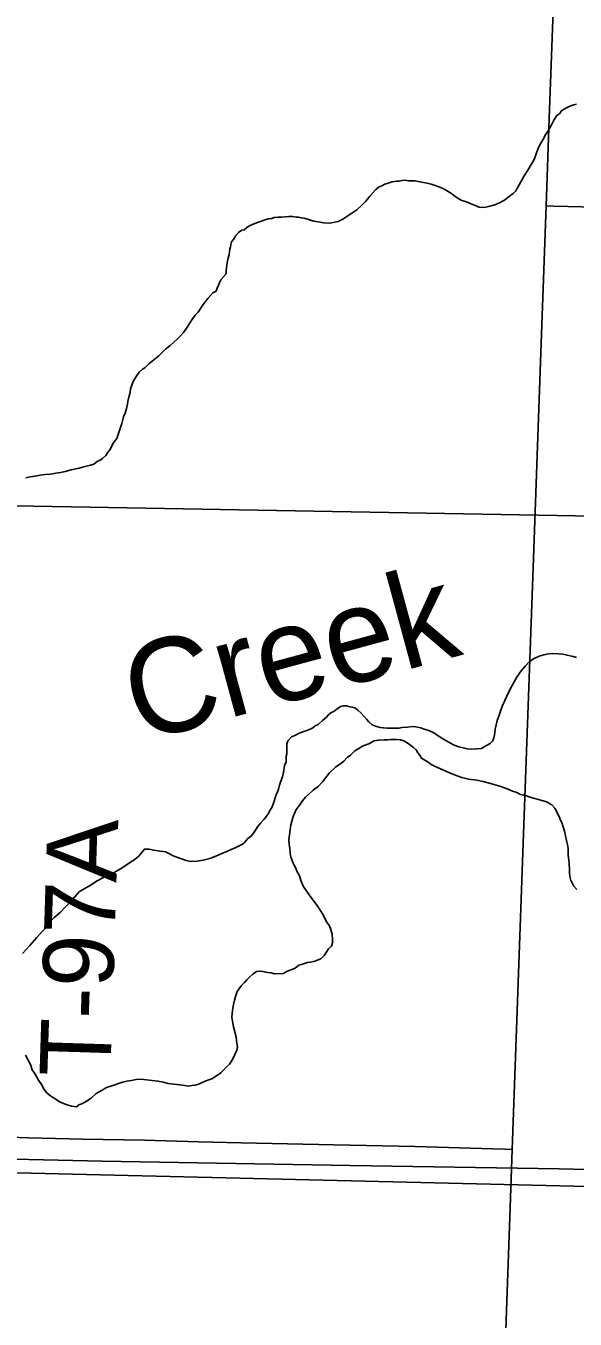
# Model space of a CAD drawing. Extents: x 2.4 to 73.1, y 4.5 to 25.6.
# Drawn here: x 42.561 to 42.781, y 19.804 to 20.322 of the extents above; entities that cross this region are included whole.
import ezdxf

# ---------------------------------------------------------------- set-up
doc = ezdxf.new("R2010")
doc.units = 0
for name, color, linetype in [('GM_X_County_Road', 7, 'Continuous'), ('GM_X_Minor_Lake_Text', 7, 'Continuous'), ('GM_X_Minor_River', 7, 'Continuous'), ('GM_X_Section', 7, 'Continuous'), ('GM_X_Township_Road', 7, 'Continuous'), ('GM_X_Township_Road_Text', 7, 'Continuous'), ('GM_X_US_Route', 7, 'Continuous')]:
    doc.layers.add(name, color=color, linetype=linetype)

msp = doc.modelspace()

# ---------------------------------------------------------------- linework, layer by layer
at = {"layer": 'GM_X_County_Road'}
msp.add_lwpolyline([(42.54416, 19.86799), (42.59141, 19.86705), (42.69086, 19.86526), (42.77478, 19.86386), (42.79714, 19.86336)], dxfattribs=at)
at = {"layer": 'GM_X_Minor_River'}
for points in [[(42.67501, 20.24419), (42.67633, 20.24378), (42.67804, 20.24355), (42.68031, 20.24312), (42.68278, 20.24307), (42.68603, 20.24376), (42.68795, 20.24466), (42.69354, 20.24834), (42.69568, 20.25038), (42.69704, 20.25168), (42.69782, 20.25261), (42.6988, 20.25392), (42.69978, 20.25503), (42.70114, 20.25652), (42.7023, 20.25745), (42.70365, 20.25799), (42.7048, 20.25872), (42.70653, 20.25925), (42.70767, 20.25961), (42.70863, 20.25977), (42.70958, 20.25994), (42.71053, 20.25992), (42.71168, 20.26009), (42.71301, 20.26024), (42.71434, 20.26002), (42.71586, 20.25999), (42.717, 20.25996), (42.71813, 20.25975), (42.71946, 20.25953), (42.72173, 20.2591), (42.72343, 20.25868), (42.72494, 20.25808), (42.72645, 20.25766), (42.72777, 20.25706), (42.72908, 20.25646), (42.73021, 20.25568), (42.73152, 20.25489), (42.73245, 20.25411), (42.73339, 20.25352), (42.73451, 20.25273), (42.73564, 20.25214), (42.73753, 20.25153), (42.73904, 20.25092), (42.74035, 20.25032), (42.74167, 20.24991), (42.74262, 20.24951), (42.74375, 20.2493), (42.74528, 20.24945), (42.74699, 20.24979), (42.74891, 20.25032), (42.75083, 20.25123), (42.75275, 20.25232), (42.75488, 20.2538), (42.75624, 20.25491), (42.7574, 20.25602), (42.76077, 20.26202), (42.76215, 20.26427), (42.76353, 20.26652), (42.76452, 20.26802), (42.76492, 20.26896), (42.76533, 20.27047), (42.76614, 20.27273), (42.76733, 20.27498), (42.76852, 20.27685), (42.76932, 20.27854), (42.7701, 20.27967), (42.77089, 20.28098), (42.77169, 20.28248), (42.77268, 20.28436), (42.77386, 20.28623), (42.77502, 20.28696), (42.77561, 20.2879), (42.77696, 20.28882), (42.7785, 20.28973), (42.77946, 20.29009), (42.78061, 20.29045), (42.78176, 20.2908)], [(42.56071, 20.14096), (42.56242, 20.1413), (42.56433, 20.14164), (42.56643, 20.14197), (42.56853, 20.1423), (42.57062, 20.14245), (42.57272, 20.14278), (42.57463, 20.14312), (42.57654, 20.14345), (42.57884, 20.14416), (42.58208, 20.14485), (42.584, 20.14538), (42.58553, 20.14572), (42.58667, 20.14608), (42.58801, 20.14643), (42.58937, 20.14753), (42.59052, 20.14808), (42.59149, 20.14863), (42.59285, 20.14993), (42.59364, 20.15124), (42.59461, 20.15236), (42.59581, 20.1548), (42.59718, 20.15667), (42.59922, 20.1627), (42.59985, 20.16534), (42.60064, 20.16685), (42.60107, 20.16873), (42.60148, 20.17044), (42.6017, 20.17157), (42.60213, 20.17384), (42.60254, 20.17516), (42.60276, 20.17667), (42.60378, 20.1795), (42.60497, 20.18156), (42.60615, 20.18325), (42.60751, 20.18455), (42.60847, 20.18509), (42.61002, 20.18658), (42.61138, 20.18769), (42.61273, 20.1888), (42.61409, 20.18991), (42.61545, 20.19121), (42.61681, 20.19251), (42.61855, 20.1938), (42.6201, 20.19528), (42.62147, 20.19658), (42.62283, 20.19788), (42.624, 20.19918), (42.62498, 20.20049), (42.62596, 20.20218), (42.62734, 20.20423), (42.62871, 20.2061), (42.62988, 20.20741), (42.63185, 20.2104), (42.63381, 20.21283), (42.63576, 20.21506), (42.63711, 20.21579), (42.63751, 20.21692), (42.63892, 20.22031), (42.64107, 20.22273), (42.6411, 20.22425), (42.64155, 20.22709), (42.64197, 20.22917), (42.64238, 20.2303), (42.64241, 20.23163), (42.64262, 20.23257), (42.64283, 20.23352), (42.64304, 20.23446), (42.64326, 20.2356), (42.64404, 20.23653), (42.64502, 20.23803), (42.646, 20.23934), (42.64736, 20.24025), (42.64831, 20.24042), (42.64947, 20.24135), (42.65043, 20.2419), (42.65197, 20.24262), (42.6537, 20.24334), (42.65523, 20.24388), (42.65657, 20.24442), (42.6581, 20.24476), (42.65944, 20.24492), (42.6604, 20.24528), (42.66192, 20.24544), (42.66344, 20.2454), (42.66496, 20.24556), (42.6663, 20.24572), (42.66782, 20.24568), (42.66914, 20.24546), (42.6701, 20.24544), (42.67123, 20.24523), (42.67237, 20.24501), (42.67369, 20.2446), (42.67501, 20.24419)], [(42.72903, 20.03575), (42.73016, 20.03516), (42.7311, 20.03457), (42.7326, 20.03377), (42.73449, 20.03316), (42.73619, 20.03274), (42.73789, 20.03233), (42.7396, 20.0321), (42.74169, 20.03224), (42.7436, 20.03239), (42.74533, 20.03349), (42.74706, 20.0344), (42.74803, 20.03533), (42.74844, 20.03627), (42.74865, 20.03721), (42.74887, 20.03873), (42.7491, 20.04024), (42.74951, 20.04194), (42.74993, 20.04364), (42.75054, 20.04534), (42.75116, 20.04741), (42.75197, 20.04967), (42.75377, 20.05343), (42.75517, 20.05644), (42.75655, 20.05888), (42.75794, 20.06132), (42.75951, 20.06356), (42.76127, 20.06561), (42.76283, 20.06728), (42.76476, 20.06857), (42.76668, 20.06948), (42.76859, 20.07), (42.7705, 20.07034), (42.77221, 20.07049), (42.77468, 20.07044), (42.7762, 20.07021), (42.78036, 20.06936), (42.78168, 20.06895)], [(42.59898, 19.98436), (42.60226, 19.98656), (42.60457, 19.98803), (42.60612, 19.98932), (42.6071, 19.99063), (42.60828, 19.99212), (42.61018, 19.99208), (42.61207, 19.99166), (42.61453, 19.99122), (42.61586, 19.99119), (42.61681, 19.99098), (42.61831, 19.99019), (42.61963, 19.98959), (42.62094, 19.98899), (42.62509, 19.98757), (42.6268, 19.98715), (42.62946, 19.98728), (42.63194, 19.9876), (42.63462, 19.9883), (42.63692, 19.9892), (42.63941, 19.99028), (42.64133, 19.99119), (42.64306, 19.99191), (42.64479, 19.99263), (42.64633, 19.99336), (42.64767, 19.99409), (42.64864, 19.99482), (42.64982, 19.99632), (42.65137, 19.99761), (42.65255, 19.9993), (42.65372, 20.00098), (42.65509, 20.00266), (42.65626, 20.00396), (42.65704, 20.00489), (42.65802, 20.0062), (42.65882, 20.0077), (42.65961, 20.00901), (42.66001, 20.01014), (42.66042, 20.01127), (42.66083, 20.01259), (42.66124, 20.01391), (42.66165, 20.01505), (42.66205, 20.01618), (42.66247, 20.01769), (42.66308, 20.01938), (42.66369, 20.02108), (42.66411, 20.02297), (42.66455, 20.02562), (42.66515, 20.02712), (42.66518, 20.02826), (42.66521, 20.0294), (42.66542, 20.03034), (42.66546, 20.03205), (42.66548, 20.03319), (42.66551, 20.03433), (42.66591, 20.03546), (42.66728, 20.03714), (42.66862, 20.03768), (42.67016, 20.03841), (42.67189, 20.03913), (42.67342, 20.03966), (42.67477, 20.0402), (42.67592, 20.04075), (42.67689, 20.04148), (42.67804, 20.04203), (42.67979, 20.0437), (42.68134, 20.04499), (42.68212, 20.04593), (42.68309, 20.04666), (42.68443, 20.04739), (42.68617, 20.04868), (42.68714, 20.04923), (42.6881, 20.04959), (42.68943, 20.04956), (42.69075, 20.04915), (42.69169, 20.04894), (42.69301, 20.04853), (42.69395, 20.04775), (42.69525, 20.04658), (42.69637, 20.04541), (42.69748, 20.04425), (42.6984, 20.04309), (42.69971, 20.04192), (42.70102, 20.04132), (42.70292, 20.0409), (42.70424, 20.04068), (42.70576, 20.04064), (42.70747, 20.04061), (42.71051, 20.04054), (42.71166, 20.04089), (42.71394, 20.04103), (42.71585, 20.04118), (42.71718, 20.04115), (42.71926, 20.04072), (42.72058, 20.04012), (42.72209, 20.03971), (42.7236, 20.0391), (42.72472, 20.03851), (42.72585, 20.03772), (42.72772, 20.03654), (42.72903, 20.03575)], [(42.64459, 19.90981), (42.64539, 19.9115), (42.64561, 19.91283), (42.64545, 19.91435), (42.64512, 19.91664), (42.64478, 19.91816), (42.64442, 19.91931), (42.64408, 19.92084), (42.64373, 19.92237), (42.6434, 19.92465), (42.64366, 19.9275), (42.64409, 19.92977), (42.64451, 19.93147), (42.64492, 19.93297), (42.64554, 19.93505), (42.64711, 19.9373), (42.64847, 19.93859), (42.64945, 19.93971), (42.65061, 19.94083), (42.65178, 19.94194), (42.65332, 19.94304), (42.65466, 19.9432), (42.65579, 19.94299), (42.65693, 19.94277), (42.65788, 19.94256), (42.65921, 19.94253), (42.66034, 19.94213), (42.66414, 19.94223), (42.6653, 19.94296), (42.66722, 19.94368), (42.66875, 19.94441), (42.6703, 19.94551), (42.67221, 19.94604), (42.67375, 19.94657), (42.67489, 19.94674), (42.67623, 19.94709), (42.67738, 19.94744), (42.6791, 19.94816), (42.68046, 19.94946), (42.68125, 19.95058), (42.68223, 19.95208), (42.6834, 19.95319), (42.68381, 19.95451), (42.68384, 19.95584), (42.6837, 19.95793), (42.68317, 19.95985), (42.68263, 19.96138), (42.68134, 19.96293), (42.68007, 19.9658), (42.67768, 19.96947), (42.6751, 19.97276), (42.67326, 19.97546), (42.67197, 19.97719), (42.67125, 19.9793), (42.67054, 19.9814), (42.66963, 19.98295), (42.66909, 19.98448), (42.66835, 19.98563), (42.66781, 19.98678), (42.66746, 19.98793), (42.6671, 19.98889), (42.66675, 19.99042), (42.66661, 19.99232), (42.66645, 19.99403), (42.6663, 19.99575), (42.66701, 20.00181), (42.66804, 20.00521), (42.66924, 20.00803), (42.67061, 20.0099), (42.67179, 20.01139), (42.67296, 20.01288), (42.67432, 20.01418), (42.67607, 20.01566), (42.678, 20.01714), (42.67975, 20.019), (42.6825, 20.02254), (42.68502, 20.02496), (42.68715, 20.02643), (42.68831, 20.02735), (42.68967, 20.02884), (42.69102, 20.02976), (42.69277, 20.03143), (42.69412, 20.03235), (42.69605, 20.03345), (42.69835, 20.03434), (42.70047, 20.03544), (42.70238, 20.03577), (42.70447, 20.03592), (42.70599, 20.03588), (42.70714, 20.03605), (42.70846, 20.03602), (42.70941, 20.03599), (42.71112, 20.03596), (42.71245, 20.03555), (42.71413, 20.03437), (42.71525, 20.03358), (42.71619, 20.03299), (42.7173, 20.03183), (42.71804, 20.03067), (42.71878, 20.0297), (42.71951, 20.02855)], [(42.71951, 20.02855), (42.72082, 20.02776), (42.72214, 20.02697), (42.72345, 20.02599), (42.72476, 20.02539), (42.72589, 20.0248), (42.73135, 20.02239), (42.73342, 20.02159), (42.73568, 20.02078), (42.73833, 20.02015), (42.74174, 20.01969), (42.7442, 20.01925), (42.74628, 20.01864), (42.74855, 20.01802), (42.75138, 20.01719), (42.75383, 20.01619), (42.75609, 20.01538), (42.75779, 20.01477), (42.75929, 20.01397), (42.76118, 20.01355), (42.76307, 20.01294), (42.76496, 20.01233), (42.76685, 20.0119), (42.76836, 20.01149), (42.76968, 20.01108), (42.77062, 20.01049), (42.77175, 20.00989), (42.77305, 20.00853), (42.77396, 20.00681), (42.77432, 20.00585), (42.77487, 20.00489), (42.77522, 20.00393), (42.77577, 20.00278), (42.7763, 20.00105), (42.77683, 19.99933), (42.77736, 19.99742), (42.7777, 19.99551), (42.77804, 19.99399), (42.77838, 19.99227), (42.77832, 19.98961), (42.77866, 19.9877), (42.77881, 19.98599), (42.77896, 19.98409), (42.77892, 19.98257), (42.77908, 19.98105), (42.77942, 19.97952), (42.77997, 19.97856), (42.7807, 19.97721), (42.78181, 19.97586)], [(42.55942, 19.9503), (42.56234, 19.95346), (42.56508, 19.95663), (42.56722, 19.95905), (42.56839, 19.96016), (42.56899, 19.96129), (42.57016, 19.96278), (42.5721, 19.96464), (42.57443, 19.96667), (42.57677, 19.96909), (42.5793, 19.97169), (42.58223, 19.97505), (42.58627, 19.97742), (42.58936, 19.97944), (42.59186, 19.98072), (42.59339, 19.98106), (42.59493, 19.98198), (42.59686, 19.98307), (42.59898, 19.98436)], [(42.56056, 19.90942), (42.56165, 19.9075), (42.5622, 19.90654), (42.56275, 19.90538), (42.56328, 19.90366), (42.5642, 19.90231), (42.56493, 19.90097), (42.56584, 19.89943), (42.56694, 19.89769), (42.56804, 19.89577), (42.56915, 19.89441), (42.57027, 19.89344), (42.57139, 19.89265), (42.5727, 19.89187), (42.57383, 19.89108), (42.57495, 19.89049), (42.57646, 19.88988), (42.57816, 19.88927), (42.5791, 19.88906), (42.581, 19.88883), (42.58197, 19.88957), (42.5835, 19.8901), (42.58504, 19.89102), (42.58697, 19.8923), (42.58891, 19.89416), (42.59141, 19.89543), (42.59315, 19.89653), (42.59487, 19.89706), (42.59641, 19.8976), (42.59794, 19.89813), (42.59966, 19.89867), (42.60119, 19.89901), (42.6031, 19.89935), (42.60501, 19.89969), (42.60691, 19.89983), (42.61374, 19.89911), (42.61582, 19.89868), (42.6179, 19.89806), (42.62017, 19.89782), (42.62245, 19.89758), (42.62435, 19.89735), (42.62605, 19.89712), (42.62739, 19.89728), (42.62872, 19.89744), (42.63044, 19.89797), (42.63275, 19.89906), (42.63562, 19.90013), (42.63891, 19.90234), (42.64007, 19.90345), (42.64124, 19.90476), (42.64241, 19.90587), (42.64359, 19.90774), (42.64459, 19.90981)], [(42.45633, 19.86468), (43.16637, 19.84772)]]:
    msp.add_lwpolyline(points, dxfattribs=at)
at = {"layer": 'GM_X_Section'}
for points in [[(42.52955, 20.63169), (43.03309, 20.62339), (43.01389, 20.12428), (43.01383, 20.12162), (42.51126, 20.13047)], [(43.01383, 20.12162), (42.99732, 19.62378), (42.49387, 19.6353), (42.51126, 20.13047)]]:
    msp.add_lwpolyline(points, close=True, dxfattribs=at)
at = {"layer": 'GM_X_Township_Road'}
for points in [[(42.76951, 20.24996), (42.77244, 20.24989), (42.78958, 20.2495), (42.85505, 20.24839), (42.91426, 20.24692), (42.96569, 20.24581), (42.99998, 20.24536), (43.00778, 20.24546), (43.014, 20.24582), (43.01802, 20.24627)], [(42.2536, 19.88557), (42.25616, 19.88547), (42.26081, 19.88528), (42.27788, 19.88492), (42.29495, 19.88438), (42.32287, 19.88351), (42.35234, 19.88251), (42.40974, 19.88089), (42.45318, 19.87947), (42.46714, 19.87903), (42.47799, 19.87875), (42.50127, 19.87815), (42.51833, 19.87773), (42.54316, 19.877), (42.56177, 19.87637), (42.58349, 19.87577), (42.60832, 19.87539), (42.63004, 19.87479), (42.64711, 19.87435), (42.68435, 19.87358), (42.71694, 19.87287), (42.74819, 19.87198), (42.75307, 19.87174), (42.75592, 19.87161)]]:
    msp.add_lwpolyline(points, dxfattribs=at)
at = {"layer": 'GM_X_US_Route'}
msp.add_lwpolyline([(42.7476, 19.62889), (42.75063, 19.72415), (42.75511, 19.84844), (42.75592, 19.87161), (42.75761, 19.91992), (42.76026, 19.9945), (42.76434, 20.10481), (42.76752, 20.19493), (42.76951, 20.24996), (42.77077, 20.28505), (42.77412, 20.37495)], dxfattribs=at)

# ---------------------------------------------------------------- texts
at = {"layer": 'GM_X_Minor_Lake_Text'}
msp.add_text('Creek', height=0.037898, rotation=15.2045, dxfattribs=at).set_placement((42.60625, 20.03472))
at = {"layer": 'GM_X_Township_Road_Text'}
msp.add_text('T-97A', height=0.028409, rotation=88.1942, dxfattribs=at).set_placement((42.59458, 19.90046))

doc.saveas('drawing.dxf')
